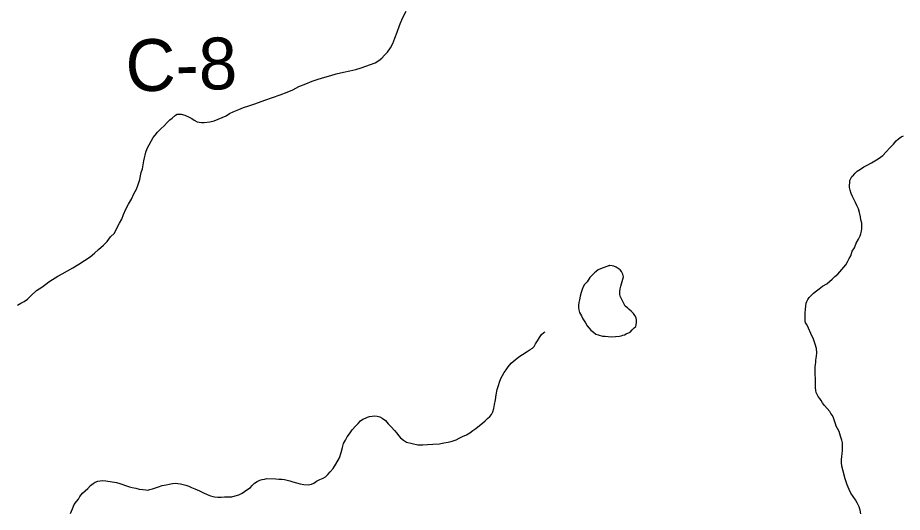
# Model space of a CAD drawing. Extents: x 103424 to 290657, y 38711 to 110967.
# Drawn here: x 214247.9855 to 214248.4707, y 40212.6456 to 40212.9169 of the extents above; entities that cross this region are included whole.
import ezdxf

# ---------------------------------------------------------------- set-up
doc = ezdxf.new("R2010")
doc.units = 0
for name, color, linetype in [('GM_X_County_Road_Text', 7, 'Continuous'), ('GM_X_Minor_Lake', 7, 'Continuous'), ('GM_X_Minor_River', 7, 'Continuous')]:
    doc.layers.add(name, color=color, linetype=linetype)

msp = doc.modelspace()

# ---------------------------------------------------------------- linework, layer by layer
at = {"layer": 'GM_X_Minor_Lake'}
for points in [[(214248.31017, 40212.78096), (214248.30524, 40212.7792), (214248.30392, 40212.77862), (214248.30279, 40212.77766), (214248.30185, 40212.77689), (214248.30016, 40212.77535), (214248.29941, 40212.77439), (214248.29791, 40212.77209), (214248.29641, 40212.77056), (214248.29567, 40212.76922), (214248.29511, 40212.76788), (214248.29456, 40212.76617), (214248.29401, 40212.76407), (214248.29366, 40212.76217), (214248.29329, 40212.76064), (214248.29312, 40212.75912), (214248.29314, 40212.75779), (214248.29334, 40212.75665), (214248.29374, 40212.75513), (214248.29471, 40212.75343), (214248.29549, 40212.75173), (214248.29626, 40212.7506), (214248.29704, 40212.74946), (214248.29781, 40212.74795), (214248.29897, 40212.74663), (214248.29993, 40212.7455), (214248.30128, 40212.74437), (214248.30262, 40212.74324), (214248.30395, 40212.74288), (214248.30624, 40212.74214), (214248.30776, 40212.74215), (214248.30948, 40212.74198), (214248.31119, 40212.74181), (214248.31556, 40212.74223), (214248.3165, 40212.74243), (214248.31745, 40212.74282), (214248.3184, 40212.74302)], [(214248.31017, 40212.78096), (214248.30524, 40212.7792), (214248.30392, 40212.77862), (214248.30279, 40212.77766), (214248.30185, 40212.77689), (214248.30016, 40212.77535), (214248.29941, 40212.77439), (214248.29791, 40212.77209), (214248.29641, 40212.77056), (214248.29567, 40212.76922), (214248.29511, 40212.76788), (214248.29456, 40212.76617), (214248.29401, 40212.76407), (214248.29366, 40212.76217), (214248.29329, 40212.76064), (214248.29312, 40212.75912), (214248.29314, 40212.75779), (214248.29334, 40212.75665), (214248.29374, 40212.75513), (214248.29471, 40212.75343), (214248.29549, 40212.75173), (214248.29626, 40212.7506), (214248.29704, 40212.74946), (214248.29781, 40212.74795), (214248.29897, 40212.74663), (214248.29993, 40212.7455), (214248.30128, 40212.74437), (214248.30262, 40212.74324), (214248.30395, 40212.74288), (214248.30624, 40212.74214), (214248.30776, 40212.74215), (214248.30948, 40212.74198), (214248.31119, 40212.74181), (214248.31556, 40212.74223), (214248.3165, 40212.74243), (214248.31745, 40212.74282), (214248.3184, 40212.74302), (214248.31934, 40212.74341), (214248.32142, 40212.74438), (214248.32255, 40212.74572), (214248.32368, 40212.74688), (214248.32462, 40212.74746), (214248.32498, 40212.74955), (214248.32496, 40212.75107), (214248.32475, 40212.75221), (214248.32398, 40212.75353), (214248.32321, 40212.75467), (214248.32205, 40212.75598), (214248.3209, 40212.75692), (214248.31994, 40212.75767), (214248.31879, 40212.75861), (214248.31782, 40212.7605), (214248.31723, 40212.76164), (214248.31665, 40212.76277), (214248.31606, 40212.7641), (214248.31586, 40212.76524), (214248.31585, 40212.76657), (214248.31602, 40212.76809), (214248.31638, 40212.76962), (214248.31674, 40212.77095), (214248.31711, 40212.77228), (214248.31748, 40212.77343), (214248.31784, 40212.77476), (214248.31744, 40212.77628), (214248.31667, 40212.7776), (214248.3159, 40212.77855), (214248.31494, 40212.7793), (214248.31379, 40212.78005), (214248.31245, 40212.7806), (214248.3115, 40212.78078), (214248.31017, 40212.78096), (214248.31036, 40212.78096), (214248.31017, 40212.78096)], [(214248.3184, 40212.74302), (214248.31934, 40212.74341), (214248.32142, 40212.74438), (214248.32255, 40212.74572), (214248.32368, 40212.74688), (214248.32462, 40212.74746), (214248.32498, 40212.74955), (214248.32496, 40212.75107), (214248.32475, 40212.75221), (214248.32398, 40212.75353), (214248.32321, 40212.75467), (214248.32205, 40212.75598), (214248.3209, 40212.75692), (214248.31994, 40212.75767), (214248.31879, 40212.75861), (214248.31782, 40212.7605), (214248.31723, 40212.76164), (214248.31665, 40212.76277), (214248.31606, 40212.7641), (214248.31586, 40212.76524), (214248.31585, 40212.76657), (214248.31602, 40212.76809), (214248.31638, 40212.76962), (214248.31674, 40212.77095), (214248.31711, 40212.77228), (214248.31748, 40212.77343), (214248.31784, 40212.77476), (214248.31744, 40212.77628), (214248.31667, 40212.7776), (214248.3159, 40212.77855), (214248.31494, 40212.7793), (214248.31379, 40212.78005), (214248.31245, 40212.7806), (214248.3115, 40212.78078), (214248.31017, 40212.78096), (214248.31036, 40212.78096), (214248.31017, 40212.78096)]]:
    msp.add_lwpolyline(points, dxfattribs=at)
at = {"layer": 'GM_X_Minor_River'}
for points in [[(214248.15387, 40212.88416), (214248.15728, 40212.88515), (214248.16012, 40212.88612), (214248.16429, 40212.88693), (214248.1677, 40212.88772), (214248.17092, 40212.88851), (214248.17395, 40212.8893), (214248.18153, 40212.89204), (214248.1836, 40212.89339), (214248.1853, 40212.89474), (214248.18661, 40212.89627), (214248.1883, 40212.898), (214248.18998, 40212.9003), (214248.19128, 40212.90278), (214248.19239, 40212.90565), (214248.19369, 40212.90889), (214248.19497, 40212.91252), (214248.19664, 40212.91653), (214248.19849, 40212.92035)], [(214247.98539, 40212.75929), (214247.98728, 40212.76026), (214247.98898, 40212.76123), (214247.99086, 40212.76258), (214247.99293, 40212.7645), (214247.99575, 40212.76719), (214247.99877, 40212.76912), (214248.00084, 40212.77066), (214248.00254, 40212.77201), (214248.00461, 40212.77336), (214248.00744, 40212.7751), (214248.0099, 40212.77646), (214248.01273, 40212.77801), (214248.01575, 40212.77975), (214248.01896, 40212.78168), (214248.02217, 40212.7838), (214248.02519, 40212.78573), (214248.02763, 40212.78766), (214248.02989, 40212.78977), (214248.03253, 40212.79208), (214248.03459, 40212.79419), (214248.03646, 40212.79668), (214248.03853, 40212.79879), (214248.03983, 40212.80147), (214248.04132, 40212.80415), (214248.04262, 40212.80644), (214248.04354, 40212.80892), (214248.04484, 40212.81178), (214248.04633, 40212.81465), (214248.04782, 40212.81733), (214248.04912, 40212.82019), (214248.05061, 40212.82287), (214248.05153, 40212.82535), (214248.05244, 40212.82821), (214248.0528, 40212.83011), (214248.05316, 40212.83202), (214248.0539, 40212.83393), (214248.05425, 40212.83621), (214248.05461, 40212.83831), (214248.05497, 40212.84002), (214248.05533, 40212.84155), (214248.05569, 40212.84307), (214248.05643, 40212.84517), (214248.05978, 40212.8511), (214248.06091, 40212.85244), (214248.06222, 40212.85416), (214248.0641, 40212.85608), (214248.06579, 40212.85762), (214248.06748, 40212.85935), (214248.06898, 40212.86088), (214248.0703, 40212.86185), (214248.07199, 40212.86339), (214248.07294, 40212.86396), (214248.07522, 40212.86399), (214248.07713, 40212.86344), (214248.07923, 40212.86251), (214248.08095, 40212.86157), (214248.08229, 40212.86064), (214248.08401, 40212.8597), (214248.08497, 40212.85952), (214248.0863, 40212.85934), (214248.08782, 40212.85936), (214248.09085, 40212.85977), (214248.09332, 40212.86036), (214248.0954, 40212.86115), (214248.09767, 40212.86212), (214248.09975, 40212.86309), (214248.10164, 40212.86425), (214248.10409, 40212.86542), (214248.10674, 40212.86658), (214248.10939, 40212.86756), (214248.11223, 40212.86854), (214248.11564, 40212.86971), (214248.12113, 40212.87167), (214248.12529, 40212.87304), (214248.12946, 40212.8746), (214248.13324, 40212.87597), (214248.13646, 40212.87733), (214248.13967, 40212.87908), (214248.14345, 40212.88064), (214248.14705, 40212.882), (214248.15027, 40212.88317), (214248.15387, 40212.88416)], [(214248.42079, 40212.76457), (214248.42211, 40212.76572), (214248.42361, 40212.76707), (214248.42512, 40212.76823), (214248.42701, 40212.76958), (214248.42927, 40212.77093), (214248.43078, 40212.77227), (214248.43228, 40212.77343), (214248.43379, 40212.77496), (214248.43529, 40212.77631), (214248.43979, 40212.7813), (214248.44072, 40212.78302), (214248.44165, 40212.78474), (214248.44259, 40212.78627), (214248.44332, 40212.78875), (214248.44444, 40212.79066), (214248.44536, 40212.79314), (214248.44666, 40212.79544), (214248.44759, 40212.79716), (214248.44796, 40212.7983), (214248.44832, 40212.79982), (214248.4485, 40212.80135), (214248.44848, 40212.80268), (214248.44846, 40212.8042), (214248.44806, 40212.8061), (214248.44785, 40212.80761), (214248.44725, 40212.81008), (214248.44666, 40212.81198), (214248.44588, 40212.81387), (214248.4451, 40212.81557), (214248.44413, 40212.81727), (214248.44335, 40212.81879), (214248.44276, 40212.82049), (214248.44217, 40212.8222), (214248.44177, 40212.82371), (214248.44176, 40212.82504), (214248.44193, 40212.82638), (214248.44192, 40212.82752), (214248.44248, 40212.82866), (214248.44303, 40212.82981), (214248.44397, 40212.83058), (214248.44491, 40212.83154), (214248.44604, 40212.83269), (214248.44774, 40212.83385), (214248.44963, 40212.83501), (214248.45152, 40212.83598), (214248.45378, 40212.83733), (214248.45567, 40212.8383), (214248.45756, 40212.83946), (214248.46001, 40212.8412), (214248.46188, 40212.8433), (214248.46395, 40212.84542), (214248.46583, 40212.84753), (214248.46733, 40212.84925), (214248.46865, 40212.85041), (214248.47015, 40212.85156), (214248.47148, 40212.85215)], [(214248.44803, 40212.64488), (214248.44763, 40212.64678), (214248.44703, 40212.64867), (214248.44606, 40212.65076), (214248.44509, 40212.65246), (214248.44374, 40212.65434), (214248.44258, 40212.65604), (214248.4416, 40212.65813), (214248.44043, 40212.66078), (214248.43944, 40212.664), (214248.43825, 40212.66817), (214248.43765, 40212.67101), (214248.43744, 40212.67291), (214248.43742, 40212.67462), (214248.43759, 40212.67615), (214248.43776, 40212.67767), (214248.43793, 40212.67957), (214248.43791, 40212.68185), (214248.43788, 40212.68375), (214248.43749, 40212.68527), (214248.43689, 40212.68736), (214248.4361, 40212.69001), (214248.43513, 40212.69152), (214248.43455, 40212.69285), (214248.43415, 40212.69417), (214248.43356, 40212.69588), (214248.43297, 40212.69739), (214248.43239, 40212.69872), (214248.43161, 40212.69985), (214248.43103, 40212.70098), (214248.42814, 40212.70419), (214248.42699, 40212.7057), (214248.42621, 40212.70702), (214248.42544, 40212.70796), (214248.42466, 40212.7091), (214248.42408, 40212.71023), (214248.4235, 40212.71137), (214248.42329, 40212.71251), (214248.42309, 40212.71402), (214248.42305, 40212.71687), (214248.42322, 40212.71916), (214248.42301, 40212.72106), (214248.42299, 40212.72277), (214248.42297, 40212.72429), (214248.42295, 40212.72562), (214248.42313, 40212.72657), (214248.42331, 40212.7279), (214248.42329, 40212.72904), (214248.42347, 40212.73019), (214248.42365, 40212.73133), (214248.42382, 40212.73304), (214248.4236, 40212.73551), (214248.423, 40212.73779), (214248.42202, 40212.74063), (214248.42065, 40212.74366), (214248.41929, 40212.74669), (214248.41831, 40212.74858), (214248.41773, 40212.74952), (214248.41753, 40212.75047), (214248.41751, 40212.75237), (214248.41748, 40212.75503), (214248.41765, 40212.75693), (214248.41782, 40212.75884), (214248.41799, 40212.76036), (214248.41836, 40212.76131), (214248.41892, 40212.76227), (214248.41966, 40212.76342), (214248.42079, 40212.76457)], [(214248.17997, 40212.6983), (214248.1813, 40212.6985), (214248.18263, 40212.69833), (214248.18416, 40212.69796), (214248.1855, 40212.69721), (214248.18722, 40212.6959), (214248.18876, 40212.6942), (214248.1903, 40212.69251), (214248.19223, 40212.69044), (214248.19338, 40212.68912), (214248.19435, 40212.6878), (214248.1955, 40212.68648), (214248.19704, 40212.68516), (214248.19876, 40212.68404), (214248.20505, 40212.68258), (214248.20771, 40212.68261), (214248.21037, 40212.68282), (214248.21322, 40212.68304), (214248.21683, 40212.68327), (214248.2193, 40212.68367), (214248.22157, 40212.68407), (214248.22385, 40212.68467), (214248.22593, 40212.68545), (214248.22763, 40212.68623), (214248.22952, 40212.68719), (214248.2316, 40212.68817), (214248.23349, 40212.68914), (214248.23518, 40212.69048), (214248.23688, 40212.69164), (214248.23876, 40212.69318), (214248.24046, 40212.69453), (214248.24196, 40212.69587), (214248.24328, 40212.69703), (214248.24441, 40212.69818), (214248.24535, 40212.69933), (214248.24609, 40212.70067), (214248.24664, 40212.70257), (214248.24699, 40212.70467), (214248.24753, 40212.70734), (214248.24788, 40212.71), (214248.24842, 40212.71305), (214248.24915, 40212.71515), (214248.2497, 40212.71705), (214248.25044, 40212.71896), (214248.25137, 40212.72068), (214248.2523, 40212.72221), (214248.25343, 40212.72374), (214248.25455, 40212.72547), (214248.25624, 40212.72738), (214248.2583, 40212.72931), (214248.26038, 40212.73085), (214248.26245, 40212.7322), (214248.2649, 40212.73374), (214248.2666, 40212.7349), (214248.26792, 40212.73567), (214248.26886, 40212.73663), (214248.26961, 40212.73797), (214248.27054, 40212.73969), (214248.27166, 40212.74141), (214248.27278, 40212.74314), (214248.2741, 40212.74429), (214248.27485, 40212.74468)], [(214248.0165, 40212.64991), (214248.01781, 40212.65163), (214248.01875, 40212.65278), (214248.01949, 40212.65431), (214248.02099, 40212.65604), (214248.02249, 40212.65738), (214248.024, 40212.65873), (214248.0255, 40212.66026), (214248.02682, 40212.66142), (214248.02795, 40212.66219), (214248.02946, 40212.66277), (214248.03079, 40212.66298), (214248.03212, 40212.66299), (214248.03383, 40212.66282), (214248.03974, 40212.66192), (214248.04145, 40212.66137), (214248.04317, 40212.66082), (214248.0447, 40212.66026), (214248.0468, 40212.65952), (214248.04832, 40212.65916), (214248.05023, 40212.6588), (214248.05213, 40212.65825), (214248.05404, 40212.65808), (214248.05575, 40212.6579), (214248.05689, 40212.65772), (214248.05803, 40212.65811), (214248.05935, 40212.65851), (214248.06106, 40212.6591), (214248.06276, 40212.65968), (214248.06466, 40212.66027), (214248.06693, 40212.66067), (214248.06864, 40212.66107), (214248.07035, 40212.66147), (214248.07205, 40212.66168), (214248.07339, 40212.6615), (214248.07472, 40212.66132), (214248.07624, 40212.66096), (214248.07777, 40212.66059), (214248.0793, 40212.66004), (214248.08082, 40212.65929), (214248.08273, 40212.65855), (214248.08522, 40212.65743), (214248.08732, 40212.65631), (214248.08942, 40212.65538), (214248.09133, 40212.65464), (214248.09343, 40212.65409), (214248.09533, 40212.65392), (214248.09704, 40212.65394), (214248.09894, 40212.65415), (214248.10103, 40212.65417), (214248.10293, 40212.65419), (214248.10483, 40212.65459), (214248.10672, 40212.65518), (214248.10861, 40212.65615), (214248.10993, 40212.65711), (214248.11163, 40212.65827), (214248.11314, 40212.65923), (214248.11408, 40212.66038), (214248.11539, 40212.66154), (214248.1169, 40212.6625), (214248.11822, 40212.66328), (214248.11955, 40212.66367), (214248.12088, 40212.66387), (214248.1222, 40212.66408), (214248.12715, 40212.66393), (214248.12867, 40212.66376), (214248.13038, 40212.66378), (214248.1319, 40212.6636), (214248.13324, 40212.66323), (214248.13476, 40212.66287), (214248.13648, 40212.66232), (214248.13839, 40212.66176), (214248.14049, 40212.66121), (214248.14239, 40212.66085), (214248.14486, 40212.66069), (214248.14657, 40212.66109), (214248.14789, 40212.66167), (214248.1494, 40212.66264), (214248.15129, 40212.6636), (214248.15299, 40212.66438), (214248.15432, 40212.66516), (214248.15563, 40212.66631), (214248.15695, 40212.66784), (214248.15845, 40212.66957), (214248.15994, 40212.67205), (214248.16199, 40212.6755), (214248.16291, 40212.67836), (214248.16363, 40212.68122), (214248.16418, 40212.68331), (214248.1653, 40212.68523), (214248.16623, 40212.68695), (214248.16754, 40212.68867), (214248.16903, 40212.69078), (214248.17072, 40212.69288), (214248.17222, 40212.69442), (214248.17354, 40212.69576), (214248.17486, 40212.69673), (214248.17618, 40212.69731), (214248.17732, 40212.69789), (214248.17845, 40212.69809), (214248.17997, 40212.6983)], [(214248.01447, 40212.64494), (214248.01557, 40212.64762), (214248.0165, 40212.64991)]]:
    msp.add_lwpolyline(points, dxfattribs=at)

# ---------------------------------------------------------------- texts
at = {"layer": 'GM_X_County_Road_Text'}
msp.add_text('C-8', height=0.028409, rotation=1.366, dxfattribs=at).set_placement((214248.04496, 40212.87634))

doc.saveas('drawing.dxf')
